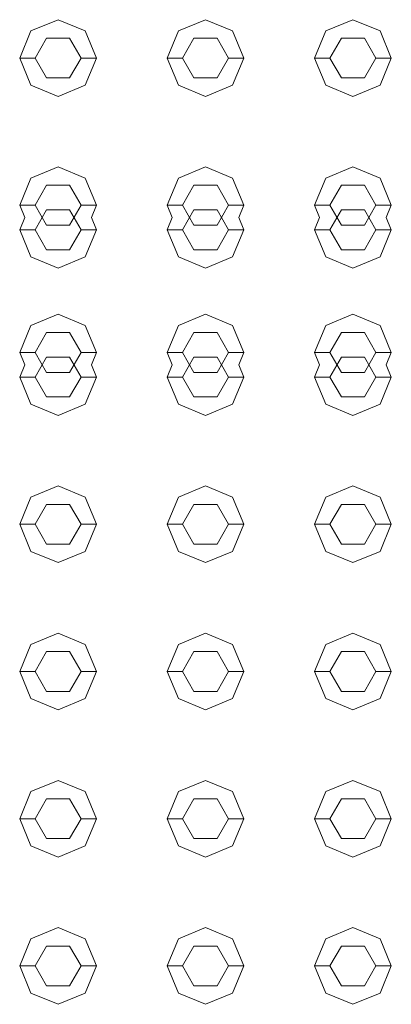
# Model space of a CAD drawing. Header units: millimetres. Extents: x 321 to 585, y -277 to 9.
# Tile 736 of 1056: x 354.327 to 354.569, y -30.95 to -30.308. Entities that reach past the tile are written whole.
import ezdxf

# ---------------------------------------------------------------- set-up
doc = ezdxf.new("R2010")
doc.units = ezdxf.units.MM
doc.header["$MEASUREMENT"] = 0
doc.layers.add('IFC-Elemento construtivo genérico-Contorno', color=253, linetype='Continuous', lineweight=5)

msp = doc.modelspace()

# ---------------------------------------------------------------- linework, layer by layer
at = {"layer": 'IFC-Elemento construtivo genérico-Contorno', "lineweight": 5}
for p, q in [((354.33427, -30.31546), (354.35195, -30.30814)), ((354.35195, -30.30814), (354.36963, -30.31546)), ((354.43027, -30.31546), (354.44795, -30.30814)), ((354.44795, -30.30814), (354.46563, -30.31546)), ((354.52627, -30.31546), (354.54395, -30.30814)), ((354.54395, -30.30814), (354.56163, -30.31546)), ((354.32695, -30.33314), (354.33427, -30.31546)), ((354.33695, -30.33314), (354.34445, -30.32015)), ((354.34445, -30.32015), (354.35945, -30.32015)), ((354.35945, -30.32015), (354.36695, -30.33314)), ((354.36963, -30.31546), (354.37695, -30.33314)), ((354.42295, -30.33314), (354.43027, -30.31546)), ((354.43295, -30.33314), (354.44045, -30.32015)), ((354.44045, -30.32015), (354.45545, -30.32015)), ((354.45545, -30.32015), (354.46295, -30.33314)), ((354.46563, -30.31546), (354.47295, -30.33314)), ((354.51895, -30.33314), (354.52627, -30.31546)), ((354.52895, -30.33314), (354.53645, -30.32015)), ((354.53645, -30.32015), (354.55145, -30.32015)), ((354.55145, -30.32015), (354.55895, -30.33314)), ((354.56163, -30.31546), (354.56895, -30.33314)), ((354.32695, -30.33314), (354.33695, -30.33314)), ((354.32695, -30.33314), (354.33427, -30.35081)), ((354.33695, -30.33314), (354.34445, -30.34613)), ((354.35945, -30.34613), (354.36695, -30.33314)), ((354.36695, -30.33314), (354.37695, -30.33314)), ((354.36963, -30.35081), (354.37695, -30.33314)), ((354.42295, -30.33314), (354.43295, -30.33314)), ((354.42295, -30.33314), (354.43027, -30.35081)), ((354.43295, -30.33314), (354.44045, -30.34613)), ((354.45545, -30.34613), (354.46295, -30.33314)), ((354.46295, -30.33314), (354.47295, -30.33314)), ((354.46563, -30.35081), (354.47295, -30.33314)), ((354.51895, -30.33314), (354.52895, -30.33314)), ((354.51895, -30.33314), (354.52627, -30.35081)), ((354.52895, -30.33314), (354.53645, -30.34613)), ((354.55145, -30.34613), (354.55895, -30.33314)), ((354.55895, -30.33314), (354.56895, -30.33314)), ((354.56163, -30.35081), (354.56895, -30.33314)), ((354.34445, -30.34613), (354.35945, -30.34613)), ((354.44045, -30.34613), (354.45545, -30.34613)), ((354.53645, -30.34613), (354.55145, -30.34613)), ((354.33427, -30.35081), (354.35195, -30.35814)), ((354.35195, -30.35814), (354.36963, -30.35081)), ((354.43027, -30.35081), (354.44795, -30.35814)), ((354.44795, -30.35814), (354.46563, -30.35081)), ((354.52627, -30.35081), (354.54395, -30.35814)), ((354.54395, -30.35814), (354.56163, -30.35081)), ((354.33427, -30.41146), (354.35195, -30.40413)), ((354.35195, -30.40413), (354.36963, -30.41146)), ((354.43027, -30.41146), (354.44795, -30.40413)), ((354.44795, -30.40413), (354.46563, -30.41146)), ((354.52627, -30.41146), (354.54395, -30.40413)), ((354.54395, -30.40413), (354.56163, -30.41146)), ((354.32695, -30.42913), (354.33427, -30.41146)), ((354.36963, -30.41146), (354.37695, -30.42913)), ((354.42295, -30.42913), (354.43027, -30.41146)), ((354.46563, -30.41146), (354.47295, -30.42913)), ((354.51895, -30.42913), (354.52627, -30.41146)), ((354.56163, -30.41146), (354.56895, -30.42913)), ((354.33695, -30.42913), (354.34445, -30.41614)), ((354.34445, -30.41614), (354.35945, -30.41614)), ((354.35945, -30.41614), (354.36695, -30.42913)), ((354.43295, -30.42913), (354.44045, -30.41614)), ((354.44045, -30.41614), (354.45545, -30.41614)), ((354.45545, -30.41614), (354.46295, -30.42913)), ((354.52895, -30.42913), (354.53645, -30.41614)), ((354.53645, -30.41614), (354.55145, -30.41614)), ((354.55145, -30.41614), (354.55895, -30.42913)), ((354.32695, -30.42913), (354.33695, -30.42913)), ((354.32695, -30.42913), (354.33027, -30.43713)), ((354.33695, -30.42913), (354.34445, -30.44212)), ((354.35945, -30.44212), (354.36695, -30.42913)), ((354.36695, -30.42913), (354.37695, -30.42913)), ((354.37364, -30.43713), (354.37695, -30.42913)), ((354.42295, -30.42913), (354.43295, -30.42913)), ((354.42295, -30.42913), (354.42627, -30.43713)), ((354.43295, -30.42913), (354.44045, -30.44212)), ((354.45545, -30.44212), (354.46295, -30.42913)), ((354.46295, -30.42913), (354.47295, -30.42913)), ((354.46964, -30.43713), (354.47295, -30.42913)), ((354.51895, -30.42913), (354.52895, -30.42913)), ((354.51895, -30.42913), (354.52226, -30.43713)), ((354.52895, -30.42913), (354.53645, -30.44212)), ((354.55145, -30.44212), (354.55895, -30.42913)), ((354.55895, -30.42913), (354.56895, -30.42913)), ((354.56564, -30.43713), (354.56895, -30.42913)), ((354.32695, -30.44514), (354.33027, -30.43713)), ((354.33695, -30.44514), (354.34445, -30.43214)), ((354.34445, -30.43214), (354.35945, -30.43214)), ((354.35945, -30.43214), (354.36695, -30.44514)), ((354.37364, -30.43713), (354.37695, -30.44514)), ((354.42295, -30.44514), (354.42627, -30.43713)), ((354.43295, -30.44514), (354.44045, -30.43214)), ((354.44045, -30.43214), (354.45545, -30.43214)), ((354.45545, -30.43214), (354.46295, -30.44514)), ((354.46964, -30.43713), (354.47295, -30.44514)), ((354.51895, -30.44514), (354.52226, -30.43713)), ((354.52895, -30.44514), (354.53645, -30.43214)), ((354.53645, -30.43214), (354.55145, -30.43214)), ((354.55145, -30.43214), (354.55895, -30.44514)), ((354.56564, -30.43713), (354.56895, -30.44514)), ((354.34445, -30.44212), (354.35945, -30.44212)), ((354.44045, -30.44212), (354.45545, -30.44212)), ((354.53645, -30.44212), (354.55145, -30.44212)), ((354.32695, -30.44514), (354.33695, -30.44514)), ((354.32695, -30.44514), (354.33427, -30.46281)), ((354.33695, -30.44514), (354.34445, -30.45813)), ((354.35945, -30.45813), (354.36695, -30.44514)), ((354.36695, -30.44514), (354.37695, -30.44514)), ((354.36963, -30.46281), (354.37695, -30.44514)), ((354.42295, -30.44514), (354.43295, -30.44514)), ((354.42295, -30.44514), (354.43027, -30.46281)), ((354.43295, -30.44514), (354.44045, -30.45813)), ((354.45545, -30.45813), (354.46295, -30.44514)), ((354.46295, -30.44514), (354.47295, -30.44514)), ((354.46563, -30.46281), (354.47295, -30.44514)), ((354.51895, -30.44514), (354.52895, -30.44514)), ((354.51895, -30.44514), (354.52627, -30.46281)), ((354.52895, -30.44514), (354.53645, -30.45813)), ((354.55145, -30.45813), (354.55895, -30.44514)), ((354.55895, -30.44514), (354.56895, -30.44514)), ((354.56163, -30.46281), (354.56895, -30.44514)), ((354.33427, -30.46281), (354.35195, -30.47014)), ((354.34445, -30.45813), (354.35945, -30.45813)), ((354.35195, -30.47014), (354.36963, -30.46281)), ((354.43027, -30.46281), (354.44795, -30.47014)), ((354.44045, -30.45813), (354.45545, -30.45813)), ((354.44795, -30.47014), (354.46563, -30.46281)), ((354.52627, -30.46281), (354.54395, -30.47014)), ((354.53645, -30.45813), (354.55145, -30.45813)), ((354.54395, -30.47014), (354.56163, -30.46281)), ((354.33427, -30.50745), (354.35195, -30.50014)), ((354.35195, -30.50014), (354.36963, -30.50745)), ((354.43027, -30.50745), (354.44795, -30.50014)), ((354.44795, -30.50014), (354.46563, -30.50745)), ((354.52627, -30.50745), (354.54395, -30.50014)), ((354.54395, -30.50014), (354.56163, -30.50745)), ((354.32695, -30.52514), (354.33427, -30.50745)), ((354.36963, -30.50745), (354.37695, -30.52514)), ((354.42295, -30.52514), (354.43027, -30.50745)), ((354.46563, -30.50745), (354.47295, -30.52514)), ((354.51895, -30.52514), (354.52627, -30.50745)), ((354.56163, -30.50745), (354.56895, -30.52514)), ((354.33695, -30.52514), (354.34445, -30.51214)), ((354.34445, -30.51214), (354.35945, -30.51214)), ((354.35945, -30.51214), (354.36695, -30.52514)), ((354.43295, -30.52514), (354.44045, -30.51214)), ((354.44045, -30.51214), (354.45545, -30.51214)), ((354.45545, -30.51214), (354.46295, -30.52514)), ((354.52895, -30.52514), (354.53645, -30.51214)), ((354.53645, -30.51214), (354.55145, -30.51214)), ((354.55145, -30.51214), (354.55895, -30.52514)), ((354.32695, -30.52514), (354.33695, -30.52514)), ((354.32695, -30.52514), (354.33027, -30.53314)), ((354.33695, -30.52514), (354.34445, -30.53813)), ((354.35945, -30.53813), (354.36695, -30.52514)), ((354.36695, -30.52514), (354.37695, -30.52514)), ((354.37364, -30.53314), (354.37695, -30.52514)), ((354.42295, -30.52514), (354.43295, -30.52514)), ((354.42295, -30.52514), (354.42627, -30.53314)), ((354.43295, -30.52514), (354.44045, -30.53813)), ((354.45545, -30.53813), (354.46295, -30.52514)), ((354.46295, -30.52514), (354.47295, -30.52514)), ((354.46964, -30.53314), (354.47295, -30.52514)), ((354.51895, -30.52514), (354.52895, -30.52514)), ((354.51895, -30.52514), (354.52226, -30.53314)), ((354.52895, -30.52514), (354.53645, -30.53813)), ((354.55145, -30.53813), (354.55895, -30.52514)), ((354.55895, -30.52514), (354.56895, -30.52514)), ((354.56564, -30.53314), (354.56895, -30.52514)), ((354.32695, -30.54114), (354.33027, -30.53314)), ((354.33695, -30.54114), (354.34445, -30.52815)), ((354.34445, -30.52815), (354.35945, -30.52815)), ((354.35945, -30.52815), (354.36695, -30.54114)), ((354.37364, -30.53314), (354.37695, -30.54114)), ((354.42295, -30.54114), (354.42627, -30.53314)), ((354.43295, -30.54114), (354.44045, -30.52815)), ((354.44045, -30.52815), (354.45545, -30.52815)), ((354.45545, -30.52815), (354.46295, -30.54114)), ((354.46964, -30.53314), (354.47295, -30.54114)), ((354.51895, -30.54114), (354.52226, -30.53314)), ((354.52895, -30.54114), (354.53645, -30.52815)), ((354.53645, -30.52815), (354.55145, -30.52815)), ((354.55145, -30.52815), (354.55895, -30.54114)), ((354.56564, -30.53314), (354.56895, -30.54114)), ((354.34445, -30.53813), (354.35945, -30.53813)), ((354.44045, -30.53813), (354.45545, -30.53813)), ((354.53645, -30.53813), (354.55145, -30.53813)), ((354.32695, -30.54114), (354.33695, -30.54114)), ((354.32695, -30.54114), (354.33427, -30.55881)), ((354.33695, -30.54114), (354.34445, -30.55412)), ((354.35945, -30.55412), (354.36695, -30.54114)), ((354.36695, -30.54114), (354.37695, -30.54114)), ((354.36963, -30.55881), (354.37695, -30.54114)), ((354.42295, -30.54114), (354.43295, -30.54114)), ((354.42295, -30.54114), (354.43027, -30.55881)), ((354.43295, -30.54114), (354.44045, -30.55412)), ((354.45545, -30.55412), (354.46295, -30.54114)), ((354.46295, -30.54114), (354.47295, -30.54114)), ((354.46563, -30.55881), (354.47295, -30.54114)), ((354.51895, -30.54114), (354.52895, -30.54114)), ((354.51895, -30.54114), (354.52627, -30.55881)), ((354.52895, -30.54114), (354.53645, -30.55412)), ((354.55145, -30.55412), (354.55895, -30.54114)), ((354.55895, -30.54114), (354.56895, -30.54114)), ((354.56163, -30.55881), (354.56895, -30.54114)), ((354.33427, -30.55881), (354.35195, -30.56614)), ((354.34445, -30.55412), (354.35945, -30.55412)), ((354.35195, -30.56614), (354.36963, -30.55881)), ((354.43027, -30.55881), (354.44795, -30.56614)), ((354.44045, -30.55412), (354.45545, -30.55412)), ((354.44795, -30.56614), (354.46563, -30.55881)), ((354.52627, -30.55881), (354.54395, -30.56614)), ((354.53645, -30.55412), (354.55145, -30.55412)), ((354.54395, -30.56614), (354.56163, -30.55881)), ((354.33427, -30.61946), (354.35195, -30.61213)), ((354.35195, -30.61213), (354.36963, -30.61946)), ((354.43027, -30.61946), (354.44795, -30.61213)), ((354.44795, -30.61213), (354.46563, -30.61946)), ((354.52627, -30.61946), (354.54395, -30.61213)), ((354.54395, -30.61213), (354.56163, -30.61946)), ((354.32695, -30.63713), (354.33427, -30.61946)), ((354.36963, -30.61946), (354.37695, -30.63713)), ((354.42295, -30.63713), (354.43027, -30.61946)), ((354.46563, -30.61946), (354.47295, -30.63713)), ((354.51895, -30.63713), (354.52627, -30.61946)), ((354.56163, -30.61946), (354.56895, -30.63713)), ((354.33695, -30.63713), (354.34445, -30.62414)), ((354.34445, -30.62414), (354.35945, -30.62414)), ((354.35945, -30.62414), (354.36695, -30.63713)), ((354.43295, -30.63713), (354.44045, -30.62414)), ((354.44045, -30.62414), (354.45545, -30.62414)), ((354.45545, -30.62414), (354.46295, -30.63713)), ((354.52895, -30.63713), (354.53645, -30.62414)), ((354.53645, -30.62414), (354.55145, -30.62414)), ((354.55145, -30.62414), (354.55895, -30.63713)), ((354.32695, -30.63713), (354.33695, -30.63713)), ((354.32695, -30.63713), (354.33427, -30.65482)), ((354.33695, -30.63713), (354.34445, -30.65013)), ((354.35945, -30.65013), (354.36695, -30.63713)), ((354.36695, -30.63713), (354.37695, -30.63713)), ((354.36963, -30.65482), (354.37695, -30.63713)), ((354.42295, -30.63713), (354.43295, -30.63713)), ((354.42295, -30.63713), (354.43027, -30.65482)), ((354.43295, -30.63713), (354.44045, -30.65013)), ((354.45545, -30.65013), (354.46295, -30.63713)), ((354.46295, -30.63713), (354.47295, -30.63713)), ((354.46563, -30.65482), (354.47295, -30.63713)), ((354.51895, -30.63713), (354.52895, -30.63713)), ((354.51895, -30.63713), (354.52627, -30.65482)), ((354.52895, -30.63713), (354.53645, -30.65013)), ((354.55145, -30.65013), (354.55895, -30.63713)), ((354.55895, -30.63713), (354.56895, -30.63713)), ((354.56163, -30.65482), (354.56895, -30.63713)), ((354.33427, -30.65482), (354.35195, -30.66213)), ((354.34445, -30.65013), (354.35945, -30.65013)), ((354.35195, -30.66213), (354.36963, -30.65482)), ((354.43027, -30.65482), (354.44795, -30.66213)), ((354.44045, -30.65013), (354.45545, -30.65013)), ((354.44795, -30.66213), (354.46563, -30.65482)), ((354.52627, -30.65482), (354.54395, -30.66213)), ((354.53645, -30.65013), (354.55145, -30.65013)), ((354.54395, -30.66213), (354.56163, -30.65482)), ((354.33427, -30.71546), (354.35195, -30.70814)), ((354.35195, -30.70814), (354.36963, -30.71546)), ((354.43027, -30.71546), (354.44795, -30.70814)), ((354.44795, -30.70814), (354.46563, -30.71546)), ((354.52627, -30.71546), (354.54395, -30.70814)), ((354.54395, -30.70814), (354.56163, -30.71546)), ((354.32695, -30.73314), (354.33427, -30.71546)), ((354.36963, -30.71546), (354.37695, -30.73314)), ((354.42295, -30.73314), (354.43027, -30.71546)), ((354.46563, -30.71546), (354.47295, -30.73314)), ((354.51895, -30.73314), (354.52627, -30.71546)), ((354.56163, -30.71546), (354.56895, -30.73314)), ((354.33695, -30.73314), (354.34445, -30.72015)), ((354.34445, -30.72015), (354.35945, -30.72015)), ((354.35945, -30.72015), (354.36695, -30.73314)), ((354.43295, -30.73314), (354.44045, -30.72015)), ((354.44045, -30.72015), (354.45545, -30.72015)), ((354.45545, -30.72015), (354.46295, -30.73314)), ((354.52895, -30.73314), (354.53645, -30.72015)), ((354.53645, -30.72015), (354.55145, -30.72015)), ((354.55145, -30.72015), (354.55895, -30.73314)), ((354.32695, -30.73314), (354.33695, -30.73314)), ((354.32695, -30.73314), (354.33427, -30.75081)), ((354.33695, -30.73314), (354.34445, -30.74613)), ((354.35945, -30.74613), (354.36695, -30.73314)), ((354.36695, -30.73314), (354.37695, -30.73314)), ((354.36963, -30.75081), (354.37695, -30.73314)), ((354.42295, -30.73314), (354.43295, -30.73314)), ((354.42295, -30.73314), (354.43027, -30.75081)), ((354.43295, -30.73314), (354.44045, -30.74613)), ((354.45545, -30.74613), (354.46295, -30.73314)), ((354.46295, -30.73314), (354.47295, -30.73314)), ((354.46563, -30.75081), (354.47295, -30.73314)), ((354.51895, -30.73314), (354.52895, -30.73314)), ((354.51895, -30.73314), (354.52627, -30.75081)), ((354.52895, -30.73314), (354.53645, -30.74613)), ((354.55145, -30.74613), (354.55895, -30.73314)), ((354.55895, -30.73314), (354.56895, -30.73314)), ((354.56163, -30.75081), (354.56895, -30.73314)), ((354.33427, -30.75081), (354.35195, -30.75814)), ((354.34445, -30.74613), (354.35945, -30.74613)), ((354.35195, -30.75814), (354.36963, -30.75081)), ((354.43027, -30.75081), (354.44795, -30.75814)), ((354.44045, -30.74613), (354.45545, -30.74613)), ((354.44795, -30.75814), (354.46563, -30.75081)), ((354.52627, -30.75081), (354.54395, -30.75814)), ((354.53645, -30.74613), (354.55145, -30.74613)), ((354.54395, -30.75814), (354.56163, -30.75081)), ((354.33427, -30.81146), (354.35195, -30.80413)), ((354.35195, -30.80413), (354.36963, -30.81146)), ((354.43027, -30.81146), (354.44795, -30.80413)), ((354.44795, -30.80413), (354.46563, -30.81146)), ((354.52627, -30.81146), (354.54395, -30.80413)), ((354.54395, -30.80413), (354.56163, -30.81146)), ((354.32695, -30.82913), (354.33427, -30.81146)), ((354.36963, -30.81146), (354.37695, -30.82913)), ((354.42295, -30.82913), (354.43027, -30.81146)), ((354.46563, -30.81146), (354.47295, -30.82913)), ((354.51895, -30.82913), (354.52627, -30.81146)), ((354.56163, -30.81146), (354.56895, -30.82913)), ((354.33695, -30.82913), (354.34445, -30.81614)), ((354.34445, -30.81614), (354.35945, -30.81614)), ((354.35945, -30.81614), (354.36695, -30.82913)), ((354.43295, -30.82913), (354.44045, -30.81614)), ((354.44045, -30.81614), (354.45545, -30.81614)), ((354.45545, -30.81614), (354.46295, -30.82913)), ((354.52895, -30.82913), (354.53645, -30.81614)), ((354.53645, -30.81614), (354.55145, -30.81614)), ((354.55145, -30.81614), (354.55895, -30.82913)), ((354.32695, -30.82913), (354.33695, -30.82913)), ((354.32695, -30.82913), (354.33427, -30.84681)), ((354.33695, -30.82913), (354.34445, -30.84212)), ((354.35945, -30.84212), (354.36695, -30.82913)), ((354.36695, -30.82913), (354.37695, -30.82913)), ((354.36963, -30.84681), (354.37695, -30.82913)), ((354.42295, -30.82913), (354.43295, -30.82913)), ((354.42295, -30.82913), (354.43027, -30.84681)), ((354.43295, -30.82913), (354.44045, -30.84212)), ((354.45545, -30.84212), (354.46295, -30.82913)), ((354.46295, -30.82913), (354.47295, -30.82913)), ((354.46563, -30.84681), (354.47295, -30.82913)), ((354.51895, -30.82913), (354.52895, -30.82913)), ((354.51895, -30.82913), (354.52627, -30.84681)), ((354.52895, -30.82913), (354.53645, -30.84212)), ((354.55145, -30.84212), (354.55895, -30.82913)), ((354.55895, -30.82913), (354.56895, -30.82913)), ((354.56163, -30.84681), (354.56895, -30.82913)), ((354.33427, -30.84681), (354.35195, -30.85413)), ((354.34445, -30.84212), (354.35945, -30.84212)), ((354.35195, -30.85413), (354.36963, -30.84681)), ((354.43027, -30.84681), (354.44795, -30.85413)), ((354.44045, -30.84212), (354.45545, -30.84212)), ((354.44795, -30.85413), (354.46563, -30.84681)), ((354.52627, -30.84681), (354.54395, -30.85413)), ((354.53645, -30.84212), (354.55145, -30.84212)), ((354.54395, -30.85413), (354.56163, -30.84681)), ((354.33427, -30.90745), (354.35195, -30.90014)), ((354.35195, -30.90014), (354.36963, -30.90745)), ((354.43027, -30.90745), (354.44795, -30.90014)), ((354.44795, -30.90014), (354.46563, -30.90745)), ((354.52627, -30.90745), (354.54395, -30.90014)), ((354.54395, -30.90014), (354.56163, -30.90745)), ((354.32695, -30.92514), (354.33427, -30.90745)), ((354.33695, -30.92514), (354.34445, -30.91214)), ((354.34445, -30.91214), (354.35945, -30.91214)), ((354.35945, -30.91214), (354.36695, -30.92514)), ((354.36963, -30.90745), (354.37695, -30.92514)), ((354.42295, -30.92514), (354.43027, -30.90745)), ((354.43295, -30.92514), (354.44045, -30.91214)), ((354.44045, -30.91214), (354.45545, -30.91214)), ((354.45545, -30.91214), (354.46295, -30.92514)), ((354.46563, -30.90745), (354.47295, -30.92514)), ((354.51895, -30.92514), (354.52627, -30.90745)), ((354.52895, -30.92514), (354.53645, -30.91214)), ((354.53645, -30.91214), (354.55145, -30.91214)), ((354.55145, -30.91214), (354.55895, -30.92514)), ((354.56163, -30.90745), (354.56895, -30.92514)), ((354.32695, -30.92514), (354.33695, -30.92514)), ((354.32695, -30.92514), (354.33427, -30.94281)), ((354.33695, -30.92514), (354.34445, -30.93813)), ((354.35945, -30.93813), (354.36695, -30.92514)), ((354.36695, -30.92514), (354.37695, -30.92514)), ((354.36963, -30.94281), (354.37695, -30.92514)), ((354.42295, -30.92514), (354.43295, -30.92514)), ((354.42295, -30.92514), (354.43027, -30.94281)), ((354.43295, -30.92514), (354.44045, -30.93813)), ((354.45545, -30.93813), (354.46295, -30.92514)), ((354.46295, -30.92514), (354.47295, -30.92514)), ((354.46563, -30.94281), (354.47295, -30.92514)), ((354.51895, -30.92514), (354.52895, -30.92514)), ((354.51895, -30.92514), (354.52627, -30.94281)), ((354.52895, -30.92514), (354.53645, -30.93813)), ((354.55145, -30.93813), (354.55895, -30.92514)), ((354.55895, -30.92514), (354.56895, -30.92514)), ((354.56163, -30.94281), (354.56895, -30.92514)), ((354.33427, -30.94281), (354.35195, -30.95014)), ((354.34445, -30.93813), (354.35945, -30.93813)), ((354.35195, -30.95014), (354.36963, -30.94281)), ((354.43027, -30.94281), (354.44795, -30.95014)), ((354.44045, -30.93813), (354.45545, -30.93813)), ((354.44795, -30.95014), (354.46563, -30.94281)), ((354.52627, -30.94281), (354.54395, -30.95014)), ((354.53645, -30.93813), (354.55145, -30.93813)), ((354.54395, -30.95014), (354.56163, -30.94281))]:
    msp.add_line(p, q, dxfattribs=at)

doc.saveas('drawing.dxf')
